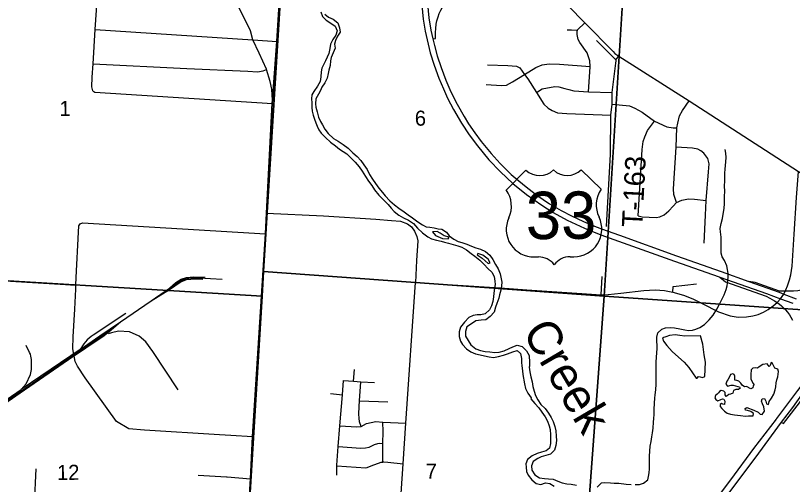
# Model space of a CAD drawing. Extents: x 114843 to 284848, y 317643 to 566895.
# Drawn here: x 222432 to 233833, y 362835 to 369721 of the extents above; entities that cross this region are included whole.
import ezdxf

# ---------------------------------------------------------------- set-up
doc = ezdxf.new("R2010")
doc.units = 0
for name, color, linetype in [('GM_X_City_Street', 7, 'Continuous'), ('GM_X_County_Road', 7, 'Continuous'), ('GM_X_Interchange_Ramps', 7, 'Continuous'), ('GM_X_Interstate_Route', 7, 'Continuous'), ('GM_X_Major_River', 7, 'Continuous'), ('GM_X_Major_River_Text', 7, 'Continuous'), ('GM_X_Minor_Lake', 7, 'Continuous'), ('GM_X_Minor_River', 7, 'Continuous'), ('GM_X_Rail_Line', 7, 'Continuous'), ('GM_X_Section', 7, 'Continuous'), ('GM_X_Section_Text', 7, 'Continuous'), ('GM_X_Township', 7, 'Continuous'), ('GM_X_Township_Road', 7, 'Continuous'), ('GM_X_Township_Road_Text', 7, 'Continuous'), ('GM_X_US_Location', 7, 'Continuous'), ('GM_X_US_Route', 7, 'Continuous'), ('GM_X_US_Shield', 7, 'Continuous')]:
    doc.layers.add(name, color=color, linetype=linetype)

msp = doc.modelspace()

# ---------------------------------------------------------------- linework, layer by layer
at = {"layer": 'GM_X_City_Street'}
for p, q in [((230957, 369354), (231247, 369067)), ((231028, 365622), (231039, 365887)), ((227391, 364352), (227407, 364525)), ((227052, 364170), (227228, 364150)), ((227481, 364065), (227894, 364047)), ((225910, 363536), (225593, 363553)), ((225538, 362948), (225881, 362916))]:
    msp.add_line(p, q, dxfattribs=at)
for points in [[(223564, 368614), (223550, 368674), (223555, 368815), (223569, 369013), (223602, 369518), (223641, 370089)], [(230840, 368600), (230865, 368969), (230865, 368975), (230862, 369055), (230822, 369175), (230715, 369323), (230687, 369371), (230675, 369441), (230675, 369493), (230677, 369507), (230678, 369513), (230786, 369613)], [(223602, 369518), (225916, 369363), (226269, 369339)], [(230526, 369509), (230590, 369513), (230677, 369507)], [(223569, 369013), (224944, 368945), (225843, 368906), (225981, 368893), (226067, 368910), (226115, 368928)], [(229339, 368710), (229563, 368693), (229639, 368701), (229727, 368748), (229902, 368857), (230066, 368960), (230160, 368996), (230262, 369012), (230414, 369009), (230865, 368975)], [(229358, 368999), (229656, 368988), (229784, 368979), (229834, 368951), (229902, 368857), (229949, 368793), (230078, 368593), (230187, 368421), (230247, 368359), (230305, 368327), (230385, 368290), (230521, 368282), (231168, 368259)], [(230078, 368593), (230162, 368645), (230348, 368680), (230404, 368672), (230492, 368651), (230554, 368633), (230624, 368617), (230840, 368600), (231187, 368591)], [(223564, 368614), (223596, 368596), (223824, 368582), (226201, 368431)], [(226115, 366819), (226952, 366780), (227721, 366730), (227951, 366709), (228082, 366699), (228185, 366663), (228245, 366618), (228288, 366555), (228322, 366476), (228334, 366414), (228314, 366124), (228302, 365801), (229544, 365720), (229933, 365695), (230671, 365644), (231028, 365622), (231129, 365626), (231315, 365644), (231651, 365685), (231819, 365694), (231955, 365684), (232076, 365660), (232234, 365615), (232370, 365562), (232452, 365521), (232508, 365492), (232747, 365369), (232921, 365309), (233039, 365291), (233161, 365296), (233250, 365311), (233332, 365333), (233408, 365363), (233476, 365402), (233551, 365456), (233607, 365508), (233660, 365561), (233707, 365631), (233727, 365673), (233736, 365694), (233762, 365753), (233790, 365840), (233810, 365913)], [(223315, 365760), (223321, 365872), (223356, 366542), (223361, 366633), (223379, 366664), (223416, 366679), (224880, 366589), (226100, 366513)], [(221569, 365871), (221950, 365849), (222275, 365826), (223085, 365776), (223315, 365760)], [(227934, 360381), (228121, 363140), (228161, 363736), (228302, 365801)], [(232076, 365660), (232083, 365741), (232423, 365780)], [(225593, 363553), (225423, 363562), (224323, 363634), (224096, 363651), (223915, 363758), (223455, 364399), (223342, 364572), (223306, 364639), (223274, 364825), (223279, 365005), (223300, 365408), (223315, 365701), (223315, 365760)], [(227145, 362972), (227146, 363108), (227146, 363118), (227168, 363393), (227192, 363694), (227228, 364150), (227245, 364363)], [(227245, 364363), (227391, 364352), (227500, 364344), (227698, 364330)], [(227502, 363687), (227482, 363756), (227475, 363806), (227469, 363866), (227475, 363982), (227481, 364065), (227500, 364344)], [(227192, 363694), (227441, 363679), (227502, 363687), (227584, 363731), (227652, 363747), (227718, 363760), (227823, 363752), (228161, 363736)], [(227821, 363164), (227824, 363436), (227826, 363615), (227823, 363752)], [(227168, 363393), (227500, 363367), (227570, 363371), (227622, 363382), (227702, 363421), (227750, 363435), (227774, 363440), (227824, 363436)], [(227146, 363108), (227571, 363080), (227593, 363083), (227653, 363107), (227799, 363161), (227821, 363164), (227835, 363165), (227895, 363162), (228121, 363140)], [(222696, 362255), (222712, 362546), (222736, 363066)], [(225114, 362969), (225529, 362949), (225538, 362948)]]:
    msp.add_lwpolyline(points, dxfattribs=at)
at = {"layer": 'GM_X_County_Road'}
for points in [[(225910, 363536), (225961, 364228), (226005, 364976), (226100, 366513), (226115, 366819), (226201, 368431), (226203, 368476), (226192, 368642), (226169, 368752), (226115, 368928), (226113, 368933), (226008, 369167), (225916, 369363), (225879, 369497), (225712, 369834), (225692, 369872), (225617, 370040), (225587, 370120), (225561, 370192), (225530, 370294), (225496, 370426), (225474, 370548), (225470, 370576)], [(230049, 370371), (230786, 369613), (231201, 369191)], [(231201, 369191), (231227, 369164), (231283, 369123), (232316, 368470), (233922, 367432), (234474, 367074), (234715, 366921), (235039, 366713), (235149, 366639), (235544, 366391), (235630, 366335), (235664, 366314), (236479, 365773), (237296, 365244), (237800, 364930), (238026, 364801), (238123, 364745), (238214, 364703), (238560, 364564), (238827, 364459)], [(225715, 360232), (225786, 361431), (225881, 362916), (225910, 363536)]]:
    msp.add_lwpolyline(points, dxfattribs=at)
at = {"layer": 'GM_X_Interchange_Ramps'}
for points in [[(228556, 369379), (228596, 369386), (228597, 369470), (228598, 369533), (228607, 369593), (228616, 369641), (228636, 369702), (228651, 369750), (228675, 369801), (228714, 369869), (229103, 370439), (229129, 370494), (229149, 370558), (229165, 370626), (229169, 370677), (229170, 370710), (229169, 370732)], [(235335, 366105), (235284, 366145), (235251, 366108), (235214, 366072), (235169, 366034), (235125, 366001), (235067, 365965), (235025, 365943), (234970, 365919), (234917, 365900), (234844, 365880), (233960, 365686), (233910, 365678), (233849, 365673), (233727, 365673), (233642, 365673), (233285, 365801), (233194, 365815)], [(232767, 365880), (232853, 365809), (233446, 365599), (233500, 365571), (233535, 365551), (233570, 365531), (233607, 365508), (233641, 365484), (233671, 365459), (233698, 365433), (233729, 365401), (233760, 365363), (233788, 365326), (233810, 365291), (233835, 365247)], [(233670, 363752), (233701, 363730), (234152, 364312), (234499, 364772)]]:
    msp.add_lwpolyline(points, dxfattribs=at)
at = {"layer": 'GM_X_Interstate_Route'}
for points in [[(234681, 365238), (234627, 365168), (234575, 365101), (234337, 364783), (234152, 364536), (233907, 364214), (233762, 364019), (233599, 363804), (233592, 363796)], [(233978, 364165), (233833, 363967), (233670, 363752), (233335, 363296), (232990, 362831), (231650, 361057), (231101, 360331), (231002, 360203), (230656, 359735), (229932, 358775), (229325, 357974), (228760, 357223), (228037, 356261), (227912, 356095), (227762, 355909), (227608, 355735), (227425, 355542), (227282, 355405), (227144, 355281), (227014, 355170), (226809, 355007), (226617, 354875), (226361, 354706), (226090, 354547)], [(233592, 363796), (233262, 363361), (232922, 362902), (231504, 361023), (231036, 360406), (230919, 360252)]]:
    msp.add_lwpolyline(points, dxfattribs=at)
at = {"layer": 'GM_X_Major_River'}
for points in [[(226914, 369774), (226936, 369708), (226990, 369651), (227059, 369607), (227123, 369566), (227153, 369498), (227132, 369433), (227086, 369367), (227055, 369303), (227043, 369235), (227028, 369164), (227004, 369110), (226979, 369056), (226951, 368998), (226927, 368947), (226918, 368895), (226912, 368819), (226901, 368751), (226865, 368684), (226808, 368608), (226782, 368556), (226775, 368499), (226779, 368439), (226779, 368373), (226784, 368317), (226798, 368259)], [(226972, 369743), (227026, 369695), (227094, 369666), (227161, 369614), (227187, 369542), (227194, 369479), (227158, 369416), (227128, 369353), (227111, 369301), (227121, 369241), (227092, 369171), (227066, 369107), (227055, 369056), (227049, 368986), (227028, 368920), (227018, 368870), (227006, 368802), (226969, 368731), (226929, 368669), (226908, 368619), (226880, 368566), (226841, 368500), (226835, 368426), (226839, 368374), (226858, 368306), (226878, 368230), (226905, 368166), (226935, 368116), (226970, 368050), (227022, 367987), (227099, 367917), (227167, 367878), (227241, 367828), (227312, 367773), (227382, 367705), (227446, 367650), (227499, 367590), (227545, 367528), (227590, 367458), (227626, 367389), (227671, 367319), (227713, 367253), (227764, 367185), (227816, 367122), (227854, 367072), (227925, 367002), (227995, 366941), (228058, 366891)], [(226798, 368259), (226821, 368197), (226841, 368146), (226859, 368096), (226884, 368044), (226918, 367994), (226980, 367932), (227055, 367863), (227125, 367807), (227188, 367760), (227240, 367726), (227292, 367690), (227359, 367627), (227415, 367567), (227473, 367500), (227520, 367436), (227568, 367356), (227613, 367290), (227659, 367227), (227700, 367161), (227762, 367081), (227835, 367012), (227901, 366944), (227944, 366892), (227990, 366843), (228056, 366791), (228127, 366748), (228197, 366716), (228273, 366665), (228332, 366599), (228402, 366531), (228480, 366470), (228535, 366444), (228609, 366423), (228677, 366407), (228729, 366394), (228785, 366376), (228855, 366359), (228925, 366337), (228979, 366320), (229050, 366278), (229118, 366227), (229174, 366187), (229245, 366131), (229307, 366066), (229363, 366008), (229422, 365951), (229458, 365887), (229465, 365819), (229469, 365769), (229461, 365717), (229450, 365646), (229448, 365588), (229435, 365520), (229417, 365460), (229388, 365398), (229324, 365343), (229258, 365325), (229206, 365324), (229150, 365318), (229085, 365287), (229019, 365217), (228962, 365146), (228942, 365078), (228941, 365008), (228961, 364938), (228993, 364888), (229048, 364828), (229114, 364781), (229180, 364755), (229250, 364738), (229316, 364722), (229381, 364709), (229447, 364701), (229518, 364714), (229594, 364736), (229652, 364753), (229728, 364781), (229792, 364800), (229844, 364758), (229857, 364684), (229857, 364628), (229861, 364578), (229872, 364504), (229878, 364452), (229899, 364312), (229916, 364244), (229952, 364174), (230001, 364109)], [(228058, 366891), (228136, 366840), (228192, 366794), (228258, 366751), (228337, 366691), (228405, 366646), (228457, 366620), (228511, 366612), (228577, 366605), (228635, 366589), (228690, 366584), (228756, 366540), (228796, 366488), (228865, 366439), (228929, 366405), (228981, 366386), (229055, 366364), (229125, 366333), (229187, 366309), (229255, 366288), (229328, 366258), (229392, 366201), (229436, 366139), (229477, 366065), (229515, 366001), (229544, 365930), (229556, 365880), (229567, 365806), (229563, 365753), (229552, 365687), (229536, 365621), (229522, 365571), (229495, 365491), (229475, 365440), (229456, 365366), (229398, 365300), (229333, 365251), (229263, 365248), (229189, 365236), (229123, 365195), (229056, 365151), (229036, 365080), (229036, 365012), (229073, 364947), (229115, 364883), (229188, 364825), (229254, 364800), (229322, 364786), (229394, 364783), (229468, 364773), (229528, 364778), (229604, 364797), (229676, 364831), (229731, 364858), (229795, 364880), (229869, 364863), (229928, 364795), (229970, 364727), (229975, 364627), (229975, 364571)], [(228796, 366468), (228722, 366488), (228662, 366527), (228618, 366551), (228550, 366547)], [(228550, 366547), (228594, 366491), (228698, 366446), (228781, 366440), (228796, 366468)], [(229397, 366091), (229370, 366144), (229290, 366204), (229214, 366229), (229208, 366209)], [(229208, 366209), (229278, 366158), (229369, 366080), (229397, 366091)], [(229975, 364571), (229969, 364555), (229980, 364487), (229992, 364417), (230013, 364341), (230025, 364273), (230044, 364203), (230064, 364141), (230097, 364077), (230141, 364010), (230202, 363950), (230252, 363884), (230293, 363817), (230321, 363759), (230347, 363685), (230362, 363621), (230368, 363545), (230369, 363481), (230363, 363409), (230340, 363340), (230284, 363282), (230216, 363261), (230147, 363239), (230095, 363216), (230029, 363174), (230004, 363109), (230010, 363045), (230051, 362978), (230123, 362930), (230193, 362923), (230251, 362919), (230321, 362912), (230391, 362882), (230455, 362859), (230521, 362845), (230585, 362840), (230665, 362826)], [(230001, 364109), (229995, 364093), (230051, 364025), (230112, 363961), (230154, 363898), (230202, 363828), (230237, 363766), (230265, 363696), (230280, 363640), (230284, 363564), (230283, 363500), (230281, 363438), (230270, 363370), (230218, 363329), (230152, 363309), (230088, 363290), (230013, 363256), (229947, 363203), (229921, 363139), (229924, 363089), (229932, 363023), (229955, 362973), (230009, 362903), (230073, 362848), (230141, 362836), (230209, 362859), (230275, 362851), (230338, 362808)]]:
    msp.add_lwpolyline(points, dxfattribs=at)
at = {"layer": 'GM_X_Minor_Lake'}
for points in [[(232422, 364396), (232436, 364396), (232453, 364420), (232480, 364416), (232512, 364404), (232546, 364422), (232559, 364633), (232537, 364739), (232518, 364895), (232484, 365019), (232252, 365012), (232182, 365024), (232114, 365030), (232030, 365022), (231976, 365002), (231928, 364986), (231940, 364940), (231990, 364876), (232067, 364789), (232161, 364705), (232243, 364631), (232311, 364553)], [(232311, 364553), (232422, 364396)], [(232837, 363913), (232875, 363881), (232925, 363869), (232983, 363859), (233073, 363849), (233143, 363839), (233189, 363841), (233235, 363841), (233255, 363845), (233261, 363875), (233225, 363905), (233175, 363919), (233145, 363927), (233137, 363949), (233165, 363963), (233269, 363927), (233331, 363895), (233359, 363866), (233391, 363864), (233423, 363912), (233415, 363975), (233395, 364019), (233379, 364057), (233389, 364093), (233421, 364097), (233443, 364059), (233453, 364017), (233481, 364007), (233493, 364053), (233525, 364103), (233559, 364163), (233578, 364225), (233588, 364267), (233594, 364327), (233604, 364371), (233620, 364415), (233626, 364453), (233628, 364493), (233618, 364529), (233574, 364541), (233556, 364584), (233541, 364612), (233521, 364624), (233508, 364582), (233490, 364566), (233463, 364608), (233399, 364596), (233344, 364564), (233322, 364542), (233286, 364548), (233250, 364544), (233226, 364520), (233222, 364448), (233222, 364384), (233254, 364323), (233272, 364297), (233256, 364281), (233254, 364253), (233222, 364241), (233160, 364273), (233128, 364271), (233094, 364295), (233074, 364324), (233046, 364350), (233016, 364362), (232988, 364366), (232988, 364396), (232990, 364426), (232980, 364448), (232956, 364460), (232924, 364452), (232904, 364408), (232886, 364372), (232872, 364352), (232858, 364308), (232878, 364280), (232932, 364294), (232962, 364294), (233000, 364284), (233030, 364275), (233054, 364267), (233066, 364247), (233044, 364227), (233002, 364229), (232966, 364213), (232956, 364175), (232924, 364159), (232902, 364155), (232874, 364137), (232860, 364129), (232846, 364153), (232848, 364184), (232828, 364204), (232808, 364212), (232786, 364216), (232762, 364198), (232748, 364178), (232728, 364160), (232704, 364142), (232694, 364107), (232710, 364081)], [(232710, 364081), (232740, 364065), (232784, 364083), (232808, 364091), (232824, 364087), (232840, 364059), (232837, 364009), (232813, 364013), (232791, 364023), (232773, 364007), (232773, 363979), (232798, 363951)], [(232798, 363951), (232837, 363913)]]:
    msp.add_lwpolyline(points, dxfattribs=at)
at = {"layer": 'GM_X_Minor_River'}
for points in [[(231523, 362834), (231587, 362836), (231647, 362852), (231711, 362902), (231721, 362952), (231732, 363004), (231736, 363063), (231736, 363191), (231734, 363251), (231738, 363325), (231744, 363395), (231759, 363465), (231771, 363535), (231781, 363591), (231787, 363664), (231793, 363750), (231799, 363804), (231803, 363864), (231804, 363936), (231810, 364028), (231816, 364100), (231820, 364150), (231828, 364225), (231832, 364309), (231835, 364377), (231835, 364635), (231839, 364699), (231844, 364773), (231846, 364828), (231846, 364880), (231844, 364932), (231844, 364996), (231858, 365062), (231918, 365116), (231972, 365134), (232044, 365138), (232102, 365134), (232180, 365118), (232254, 365104), (232306, 365098), (232366, 365102), (232416, 365116), (232474, 365138), (232542, 365184), (232612, 365254), (232668, 365322), (232723, 365408), (232763, 365482), (232831, 365622), (232859, 365696), (232873, 365754), (232886, 365828), (232890, 365885), (232890, 365935), (232882, 365991), (232868, 366047), (232834, 366125), (232802, 366177), (232789, 366233), (232785, 366287), (232787, 366343), (232787, 366466), (232779, 366544), (232773, 366596), (232786, 366668), (232808, 366740), (232822, 366832), (232830, 366888), (232834, 366960), (232836, 367013), (232836, 367071), (232839, 367133), (232837, 367227), (232839, 367285), (232841, 367343), (232843, 367407), (232845, 367463), (232854, 367572), (232860, 367634), (232858, 367698), (232848, 367754)], [(230969, 362795), (231031, 362857), (231081, 362865), (231163, 362861), (231219, 362855), (231285, 362853), (231393, 362840), (231465, 362834)]]:
    msp.add_lwpolyline(points, dxfattribs=at)
at = {"layer": 'GM_X_Rail_Line'}
for p, q in [((224422, 365531), (224689, 365717)), ((223970, 365224), (224422, 365531)), ((223834, 365108), (223970, 365224)), ((223382, 364819), (222512, 364230)), ((221989, 363865), (222512, 364230))]:
    msp.add_line(p, q, dxfattribs=at)
for points in [[(224689, 365717), (224785, 365801), (224861, 365848), (224940, 365872), (225048, 365885), (225215, 365877)], [(224422, 365531), (224691, 365699), (224848, 365804), (224939, 365843), (225066, 365854), (225181, 365848)], [(224689, 365717), (224745, 365756), (224816, 365805), (224855, 365827), (224908, 365851), (224974, 365862), (225045, 365869), (225084, 365871), (225123, 365870), (225465, 365850)], [(224049, 365345), (223571, 365029), (223540, 365007), (223511, 364983), (223483, 364958), (223457, 364931), (223432, 364902), (223382, 364819)], [(223382, 364819), (223670, 365019), (223970, 365224)], [(221537, 363535), (221704, 363630), (221917, 363777), (222502, 364182), (223211, 364670), (223734, 365024), (223834, 365108)], [(223834, 365108), (223020, 364550), (222142, 363952), (221537, 363535)], [(224820, 364225), (224446, 364788), (224343, 364929), (224248, 365014), (224102, 365075), (223942, 365088), (223842, 365063), (223793, 365046)], [(222512, 364230), (222587, 364312), (222651, 364449), (222658, 364473), (222662, 364497), (222664, 364522), (222667, 364643), (222666, 364669), (222663, 364695), (222658, 364721), (222650, 364746), (222639, 364771), (222589, 364874)]]:
    msp.add_lwpolyline(points, dxfattribs=at)
at = {"layer": 'GM_X_Section'}
for points in [[(223725, 371097), (226380, 370939), (226072, 365960), (226049, 365602), (220701, 365925), (221063, 371254)], [(226380, 370939), (229049, 370768), (231382, 370619), (231072, 365598), (226072, 365960)], [(231382, 370619), (231710, 370604), (234339, 370417), (236771, 370244), (236465, 365227), (231072, 365598)], [(226049, 365602), (225741, 360556), (225716, 360242), (220384, 360558), (220701, 365925)], [(226072, 365960), (231072, 365598), (230676, 360230), (225741, 360556), (226049, 365602)], [(231072, 365598), (236465, 365227), (236156, 359827), (230676, 360230)]]:
    msp.add_lwpolyline(points, close=True, dxfattribs=at)
at = {"layer": 'GM_X_Township'}
for points in [[(226680, 375901), (226656, 375584), (226649, 375489), (226642, 375411), (226552, 374341), (226383, 371241), (226380, 371186), (226366, 370921), (226268, 369342), (226202, 368479), (226199, 368434), (226114, 366821), (226099, 366515), (225909, 363538), (225880, 362919), (225785, 361434), (225714, 360235), (224657, 360300), (224140, 360335), (223020, 360406), (222534, 360427), (220462, 360551)], [(225785, 361434), (225880, 362919), (225909, 363538), (226099, 366515), (226114, 366821), (226199, 368434), (226202, 368479), (226268, 369342), (226366, 370921), (227428, 370860), (227851, 370833), (228114, 370819), (228403, 370805), (228487, 370799), (228931, 370768), (229169, 370753), (229310, 370744), (229716, 370715), (233119, 370487), (235014, 370356)]]:
    msp.add_lwpolyline(points, dxfattribs=at)
at = {"layer": 'GM_X_Township_Road'}
for points in [[(231105, 366621), (231163, 367683), (231168, 368259), (231190, 368419), (231187, 368591), (231242, 369022), (231244, 369056), (231247, 369067), (231251, 369084), (231283, 369123)], [(231190, 368419), (231442, 368393), (231520, 368362), (231627, 368300), (231808, 368168), (231992, 368087), (232082, 368074), (232138, 368072)], [(232134, 366975), (232095, 367091), (232086, 367176), (232125, 367789), (232138, 368072), (232150, 368139), (232177, 368249), (232218, 368327), (232316, 368470)], [(231570, 366779), (231629, 367753), (231644, 367869), (231665, 367941), (231707, 368031), (231808, 368168)], [(232536, 366379), (232559, 366790), (232565, 367006), (232601, 367428), (232611, 367545), (232591, 367622), (232535, 367699), (232487, 367736), (232444, 367757), (232368, 367774), (232125, 367789)], [(233810, 365913), (233831, 366039), (233859, 366512), (233895, 367051), (233922, 367432)], [(231570, 366779), (231628, 366764), (231834, 366757), (231888, 366766), (231951, 366794), (232021, 366852), (232084, 366921), (232134, 366975), (232208, 367008), (232309, 367028), (232395, 367023), (232565, 367006)]]:
    msp.add_lwpolyline(points, dxfattribs=at)
at = {"layer": 'GM_X_US_Route'}
for points in [[(228390, 369926), (228414, 369669), (228442, 369490), (228471, 369363), (228517, 369173), (228576, 368992), (228645, 368799), (228710, 368644), (228772, 368510), (228861, 368340), (228975, 368140), (229091, 367968), (229211, 367807), (229380, 367603), (229548, 367425), (229732, 367255), (229930, 367091), (230154, 366934), (230321, 366828), (230526, 366715), (230783, 366597), (231021, 366499), (231282, 366409), (232104, 366116), (232758, 365883), (232767, 365880), (233452, 365638), (233660, 365561), (233837, 365495)], [(228478, 369891), (228499, 369685), (228527, 369506), (228556, 369379), (228580, 369281), (228621, 369129), (228677, 368958), (228747, 368772), (228821, 368600), (228911, 368420), (229016, 368236), (229081, 368132), (229173, 367998), (229265, 367870), (229410, 367695), (229546, 367546), (229707, 367389), (229902, 367223), (230080, 367085), (230270, 366958), (230437, 366860), (230589, 366780), (230766, 366695), (230906, 366637), (231033, 366588), (231294, 366495), (232132, 366193), (232785, 365961), (233194, 365815), (233637, 365658), (233707, 365631), (233890, 365560)]]:
    msp.add_lwpolyline(points, dxfattribs=at)
at = {"layer": 'GM_X_US_Shield'}
for p, q in [((229922, 367451), (229634, 367159)), ((231026, 367169), (230734, 367457)), ((230047, 366176), (230105, 366176)), ((230569, 366180), (230627, 366180))]:
    msp.add_line(p, q, dxfattribs=at)
for centre, radius, start, end in [((230123, 367660), 290, 225.9871, 314.8411), ((230529, 367663), 290, 225.9871, 314.8411), ((229303, 366924), 406, 334.9612, 35.415), ((231360, 366939), 406, 145.4132, 205.867), ((230039, 366582), 406, 155.246, 271.0523), ((230629, 366586), 406, 269.7758, 25.5822), ((230107, 365886), 290, 37.284, 90.4141), ((230571, 365889), 290, 90.4141, 143.5442)]:
    msp.add_arc(centre, radius, start, end, dxfattribs=at)

# ---------------------------------------------------------------- texts
at = {"layer": 'GM_X_Major_River_Text'}
msp.add_text('Creek', height=500, rotation=300.4162, dxfattribs=at).set_placement((229861, 365076))
at = {"layer": 'GM_X_Section_Text'}
for s, rotation, p in [('1', 0.4139, (223077, 368246)), ('6', 0.4141, (228292, 368103)), ('12', 0.4139, (223041, 362901)), ('7', 0.414, (228453, 362919))]:
    msp.add_text(s, height=221, rotation=rotation, dxfattribs=at).set_placement(p)
at = {"layer": 'GM_X_Township_Road_Text'}
msp.add_text('T-163', height=300, rotation=87.0473, dxfattribs=at).set_placement((231628, 366605))
at = {"layer": 'GM_X_US_Location'}
for s, p in [('0', (230332, 366781)), ('/', (230332, 366781)), ('33', (230127, 366573))]:
    msp.add_text(s, height=1, rotation=0.4141, dxfattribs=at).set_placement(p)
at = {"layer": 'GM_X_US_Shield'}
msp.add_text('33', height=696.1, rotation=0.4141, dxfattribs=at).set_placement((229922, 366436))

doc.saveas('drawing.dxf')
